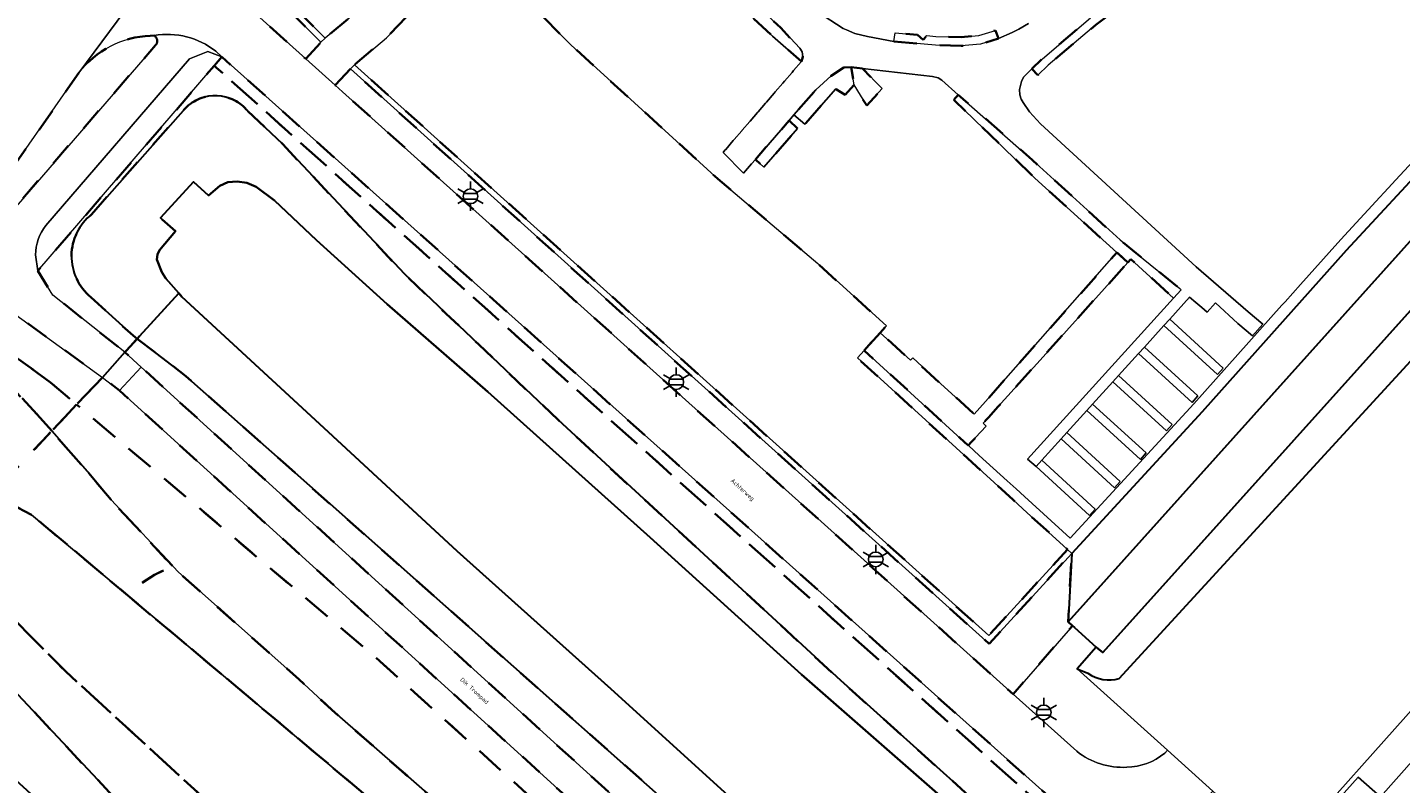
# Model space of a CAD drawing. Extents: x 105780 to 185197, y 477999 to 525027.
# Tile 324 of 562: x 107243 to 107362, y 479433 to 479498. Entities that reach past the tile are written whole.
import ezdxf
from ezdxf.enums import TextEntityAlignment as Align

# ---------------------------------------------------------------- set-up
doc = ezdxf.new("R2010")
doc.units = 0
doc.linetypes.add('XX-HIDDEN', pattern=[4, 2, -2])
for name, color, linetype, lineweight in [('B-GV-GR-HAAG_01-G', 252, 'GR-HAAG1', 13), ('B-GV-GR-MATERIAALGRENS-G', 252, 'XX-HIDDEN', 35), ('B-RO-IE-MEUBILAIR_WEGMEUBILAIR-S', 252, 'Continuous', 25), ('B-WE-GW-WATERGANG_SLOOT_INSTEEK-G', 252, 'Continuous', 30), ('B-WE-OG-TERREIN_ONBEGROEID-GV', 252, 'Continuous', 18), ('B-XX-KG-KADASTRAAL_BEBOUWING-G', 252, 'Continuous', 20), ('B1-WE-GW-TALUD_KRUIN-G', 252, 'Continuous', 25), ('B1-WE-OG-TERREIN_ERF-GV', 252, 'Continuous', 18), ('B1-WE-OG-TOPOGRAFIE-T18', 10, 'Continuous', 18), ('B1-WE-VH-VERHARDING_ASFALT-GV', 252, 'Continuous', 18), ('B1-WE-VH-VERHARDING_BETON-GV', 252, 'Continuous', 18), ('B1-WE-VH-VERHARDING_HALFVERHARDING_GRIND-GV', 252, 'Continuous', 18), ('B1-WE-VH-VERHARDING_OPEN-GV', 252, 'Continuous', 18), ('B1-WE-VH-VERHARDING_TEGEL-GV', 252, 'Continuous', 18)]:
    doc.layers.add(name, color=color, linetype=linetype, lineweight=lineweight)
doc.styles.add('NLCS-ISO', font='NLCS-ISO.ttf')
doc.styles.add('NLCS-ISO-M200-T18', font='NLCS-ISO.ttf', dxfattribs={"height": 0.36})
doc.linetypes.add('GR-HAAG1', pattern='A,6,[176,NLCS.shx,S=0.125,R=0,X=0,Y=0],-2', length=8)

# ---------------------------------------------------------------- blocks, each defined once
blk = doc.blocks.new('B-SIE-WEG_LICHTMAST-SO')
at = {"ltscale": 0.1}
for p, q in [((0, 1.27), (0, 2.53)), ((-1.1, 0.63), (-2.19, 1.27)), ((1.1, 0.63), (2.19, 1.27)), ((-1.1, -0.63), (-2.19, -1.27)), ((0, -1.27), (0, -2.53)), ((1.1, -0.63), (2.19, -1.27))]:
    blk.add_line(p, q, dxfattribs=at)
at = {"flags": 128}
for points in [[(-1.16, 0.5), (1.16, 0.5)], [(-1.16, -0.5), (1.16, -0.5)]]:
    blk.add_lwpolyline(points, dxfattribs=at)
at = {"ltscale": 0.1}
blk.add_circle((0, 0), 1.27, dxfattribs=at)
at = {"style": 'NLCS-ISO'}
blk.add_attdef('TYPE', text='', height=1.8, dxfattribs=at).set_placement((0, 2.53), align=Align.BOTTOM_CENTER)

msp = doc.modelspace()

# ---------------------------------------------------------------- linework, layer by layer
at = {"layer": 'B-GV-GR-HAAG_01-G', "flags": 128}
for points in [[(107292.543, 479540.17), (107292.697, 479540.351), (107292.639, 479540.72), (107290.613, 479542.403), (107265.836, 479514.294), (107262.939, 479511.007), (107261.918, 479509.563), (107261.477, 479508.504), (107261.328, 479507.934), (107261.295, 479506.751), (107261.348, 479506.044), (107261.489, 479505.419), (107261.712, 479504.785), (107262.269, 479503.583), (107262.621, 479503.057), (107263.446, 479502.122), (107264.704, 479500.754), (107268.784, 479496.668), (107269.138, 479497.021), (107265.065, 479501.1), (107263.814, 479502.461), (107263.018, 479503.363), (107262.706, 479503.829), (107262.176, 479504.973), (107261.97, 479505.557), (107261.844, 479506.118), (107261.796, 479506.763), (107261.826, 479507.863), (107261.952, 479508.344), (107262.358, 479509.32), (107263.332, 479510.696), (107266.211, 479513.953), (107290.667, 479541.708)], [(107303.057, 479503.247), (107302.286, 479502.61), (107303.262, 479501.427), (107307.796, 479497.196), (107310.286, 479495.008), (107310.413, 479495.427), (107310.35, 479495.837), (107310.138, 479496.165), (107308.5, 479497.906), (107303.994, 479502.112)], [(107271.69, 479494.725), (107271.598, 479494.648), (107271.337, 479494.371), (107326.496, 479444.73), (107333.637, 479452.538), (107333.268, 479452.875), (107326.462, 479445.434)], [(107372.335, 479494.946), (107371.532, 479495.544), (107370.95, 479494.907), (107366.851, 479490.417), (107365.247, 479488.684), (107363.887, 479487.215), (107361.983, 479485.159), (107360.625, 479483.691), (107360.261, 479483.299), (107358.902, 479481.831), (107358.552, 479481.453), (107357.193, 479479.985), (107356.61, 479479.355), (107353.393, 479475.757), (107352.06, 479474.266), (107351.786, 479473.96), (107344.176, 479465.446), (107333.492, 479453.856), (107329.55, 479457.447), (107328.834, 479458.1), (107328.066, 479458.8), (107325.651, 479460.991), (107324.716, 479461.843), (107324.408, 479462.125), (107315.709, 479470.057), (107315.118, 479469.417), (107328.587, 479457.147), (107329.791, 479456.051), (107332.902, 479453.216), (107333.637, 479452.538), (107344.911, 479464.768), (107357.345, 479478.677), (107367.586, 479489.739)], [(107314.835, 479492.988), (107314.579, 479494.529), (107313.958, 479494.503), (107312.856, 479493.777), (107311.529, 479492.577), (107309.641, 479490.399), (107310.592, 479489.587), (107312.429, 479491.706), (107313.256, 479492.648), (107314.061, 479492.125)], [(107309.216, 479489.908), (107306.31, 479486.556), (107307.054, 479485.887), (107309.96, 479489.239)]]:
    msp.add_lwpolyline(points, close=True, dxfattribs=at)
at = {"layer": 'B-GV-GR-MATERIAALGRENS-G', "flags": 128}
for points in [[(107370.95, 479494.907), (107371.532, 479495.544), (107370.728, 479496.144), (107370.417, 479496.376), (107353.56, 479511.222), (107347.81, 479516.226), (107347.476, 479516.205), (107347.062, 479515.83), (107346.648, 479515.274), (107345.91, 479513.958), (107345.289, 479512.67), (107343.765, 479508.013), (107342.523, 479505.798), (107341.744, 479504.683), (107340.595, 479503.423), (107336.877, 479500), (107335.254, 479498.772), (107331.103, 479495.254), (107330.189, 479494.365), (107330.708, 479493.824), (107331.604, 479494.695), (107335.719, 479498.183), (107337.358, 479499.423), (107341.123, 479502.889), (107342.335, 479504.218), (107343.157, 479505.395), (107344.455, 479507.711), (107345.985, 479512.386), (107346.58, 479513.619), (107347.264, 479514.839), (107347.699, 479515.328), (107353.064, 479510.659), (107360.762, 479503.879), (107369.921, 479495.813)], [(107276.691, 479504.29), (107269.972, 479510.49), (107268.169, 479512.153), (107266.956, 479513.272), (107266.211, 479513.953), (107263.332, 479510.696), (107262.358, 479509.32), (107261.952, 479508.344), (107261.826, 479507.863), (107261.796, 479506.763), (107261.844, 479506.118), (107261.97, 479505.557), (107262.176, 479504.973), (107262.706, 479503.829), (107263.018, 479503.363), (107263.814, 479502.461), (107265.065, 479501.1), (107269.138, 479497.021), (107272.774, 479500.044)], [(107281.553, 479504.738), (107279.179, 479502.035), (107274.455, 479497.063), (107271.69, 479494.725), (107326.462, 479445.434), (107333.268, 479452.875), (107332.902, 479453.216), (107329.791, 479456.051), (107328.587, 479457.147), (107315.118, 479469.417), (107315.709, 479470.057), (107317.092, 479471.59), (107317.635, 479472.191), (107311.691, 479477.563), (107303.064, 479484.884), (107302.813, 479485.097), (107293.233, 479493.847), (107290.407, 479496.429), (107286.829, 479500)], [(107303.994, 479502.112), (107303.057, 479503.247), (107302.286, 479502.61), (107303.262, 479501.427), (107307.796, 479497.196), (107310.286, 479495.008), (107310.413, 479495.427), (107310.35, 479495.837), (107310.138, 479496.165), (107308.5, 479497.906)], [(107264.704, 479500.754), (107263.446, 479502.122), (107262.167, 479500.909), (107262.94, 479500.395), (107262.83, 479500.277), (107262.394, 479499.811), (107267.47, 479495.252), (107268.784, 479496.668)], [(107318.271, 479496.746), (107321.859, 479496.431), (107324.098, 479496.358), (107325.767, 479496.517), (107327.3, 479496.989), (107327.041, 479497.694), (107325.62, 479497.256), (107324.075, 479497.109), (107321.904, 479497.18), (107321.128, 479497.248), (107320.813, 479496.896), (107320.325, 479497.319), (107318.373, 479497.49)], [(107271.337, 479494.371), (107270.013, 479492.969), (107270.64, 479492.406), (107286.409, 479478.245), (107296.652, 479469.047), (107311.981, 479455.282), (107328.569, 479440.386), (107333.697, 479446.287), (107333.32, 479446.626), (107333.637, 479452.538), (107326.496, 479444.73)], [(107314.579, 479494.529), (107313.958, 479494.503), (107312.856, 479493.777), (107311.529, 479492.577), (107309.641, 479490.399), (107310.592, 479489.587), (107312.429, 479491.706), (107313.256, 479492.648), (107314.061, 479492.125), (107314.835, 479492.988)], [(107315.551, 479494.417), (107314.579, 479494.529), (107314.835, 479492.988), (107315.927, 479491.203), (107317.261, 479492.666)], [(107323.839, 479492.143), (107323.438, 479491.696), (107330.461, 479484.934), (107337.53, 479478.514), (107338.478, 479477.65), (107338.747, 479477.949), (107342.434, 479474.582), (107343.084, 479475.299), (107342.959, 479475.406), (107339.212, 479478.465), (107337.824, 479479.599), (107330.21, 479486.524)], [(107309.96, 479489.239), (107309.216, 479489.908), (107306.31, 479486.556), (107307.054, 479485.887)], [(107338.478, 479477.65), (107337.53, 479478.514), (107326.667, 479466.208), (107325.222, 479464.571), (107322.306, 479467.196), (107319.9, 479469.421), (107319.701, 479469.223), (107317.092, 479471.59), (107315.709, 479470.057), (107324.408, 479462.125), (107324.716, 479461.843), (107324.877, 479462.045), (107326.24, 479463.533), (107325.972, 479463.773), (107326.222, 479464.041), (107326.442, 479464.277), (107327.288, 479465.216), (107331.164, 479469.522)], [(107245.532, 479463.104), (107244.289, 479464.516), (107239.566, 479469.597), (107240.15, 479470.253), (107241.342, 479469.943), (107242.387, 479469.521), (107245.417, 479467.302), (107247.677, 479465.393), (107249.907, 479467.734), (107241.599, 479473.742), (107230.369, 479461.201), (107223.727, 479451.201), (107224.465, 479451.575), (107225.419, 479451.9), (107227.673, 479451.952), (107228.849, 479451.887), (107229.766, 479451.472), (107232.821, 479449.259), (107232.966, 479449.697), (107236.504, 479453.472), (107235.424, 479454.964), (107232.312, 479461.478), (107237.901, 479458.98), (107240.421, 479457.651)], [(107245.417, 479467.302), (107242.387, 479469.521), (107241.342, 479469.943), (107240.15, 479470.253), (107239.566, 479469.597), (107244.289, 479464.516), (107245.532, 479463.104), (107247.677, 479465.393)], [(107247.677, 479465.393), (107245.532, 479463.104), (107248.613, 479459.604), (107250.653, 479457.15), (107256.444, 479450.93), (107266.904, 479441.647), (107269.736, 479439.012), (107279.311, 479430.637), (107311.001, 479401.656), (107318.392, 479394.351), (107320.897, 479392.053), (107322.765, 479390.147), (107324.469, 479388.606), (107326.262, 479386.89), (107327.999, 479385.01), (107330.123, 479382.53), (107334.102, 479377.445), (107337.889, 479372.284), (107347.683, 479358.22), (107362.732, 479335.346), (107370.556, 479324.037), (107373.04, 479320.446), (107382.365, 479307.643), (107383.595, 479306.469), (107384.765, 479305.503), (107386.086, 479305.423), (107387.301, 479305.533), (107388.767, 479305.476), (107389.677, 479304.838), (107390.195, 479303.905), (107389.996, 479302.041), (107392.799, 479299.32), (107394.219, 479301.163), (107395.112, 479302.492), (107395.155, 479303.909), (107394.143, 479305.289), (107390.312, 479308.724), (107388.778, 479310.452), (107387.308, 479312.216), (107385.225, 479314.844), (107370.598, 479336.097), (107350.548, 479366.624), (107347.416, 479372.338), (107344.419, 479376.319), (107342.149, 479379.116), (107339.381, 479383.075), (107337.062, 479386.195), (107333.039, 479390.547), (107330.517, 479392.86), (107308.976, 479411.572), (107273.202, 479443.829)], [(107250.653, 479457.15), (107248.613, 479459.604), (107245.532, 479463.104), (107240.421, 479457.651), (107243.797, 479455.872), (107252.273, 479448.756), (107253.11, 479449.854), (107254.402, 479450.67), (107255.263, 479451.106), (107256.444, 479450.93)], [(107391.18, 479297.563), (107389.482, 479296.714), (107388.678, 479296.544), (107386.201, 479296.956), (107384.686, 479297.986), (107383.865, 479298.791), (107381.629, 479301.557), (107368.674, 479319.694), (107357.182, 479335.783), (107339.547, 479361.586), (107334.446, 479369.266), (107332.046, 479372.707), (107326.431, 479380.264), (107324.82, 479382.249), (107323.163, 479384.15), (107316.561, 479390.649), (107294.71, 479410.353), (107272.447, 479431.819), (107252.273, 479448.756), (107243.797, 479455.872), (107240.421, 479457.651), (107236.504, 479453.472), (107237.522, 479452.066), (107240.852, 479448.265), (107246.743, 479442.328), (107263.694, 479426.813), (107265.137, 479425.492), (107310.158, 479385.384), (107318.238, 479375.999), (107321.407, 479372.141), (107328.5, 479361.699), (107337.288, 479348.577), (107353.22, 479325.275), (107375.839, 479291.835), (107381.153, 479284.117), (107413.935, 479236.095), (107437.061, 479202.599), (107450.681, 479181.129), (107467.911, 479156.787), (107497.35, 479112.23), (107502.779, 479103.465), (107503.678, 479101.727), (107505.806, 479097.882), (107505.693, 479096.166), (107504.961, 479094.883), (107505.845, 479095.76), (107506.775, 479096.99), (107507.447, 479098.425), (107507.979, 479099.814), (107508.372, 479101.377), (107508.503, 479103.032), (107508.405, 479104.12), (107508.156, 479104.835), (107502.564, 479123.395), (107502.416, 479123.723), (107502.049, 479124.985), (107483.622, 479151.701), (107475.296, 479163.772), (107441.032, 479214.214), (107425.93, 479236.208), (107417.638, 479247.859), (107416.039, 479250.576), (107415.124, 479252.612), (107414.422, 479254.609), (107413.669, 479257.954), (107413.53, 479260.403), (107413.182, 479263.133), (107413.573, 479266.682), (107413.885, 479268.909), (107414.003, 479271.094), (107414.071, 479274.935), (107410.377, 479278.555), (107411.396, 479279.647), (107408.613, 479282.289), (107407.719, 479281.301), (107403.925, 479284.886), (107404.865, 479286.02), (107402.131, 479288.648), (107401.237, 479287.66), (107397.516, 479291.181), (107398.471, 479292.237), (107395.75, 479294.947), (107394.872, 479293.976)], [(107437.061, 479202.599), (107413.935, 479236.095), (107381.153, 479284.117), (107375.839, 479291.835), (107353.22, 479325.275), (107337.288, 479348.577), (107328.5, 479361.699), (107321.407, 479372.141), (107318.238, 479375.999), (107310.158, 479385.384), (107265.137, 479425.492), (107263.694, 479426.813), (107246.743, 479442.328), (107240.852, 479448.265), (107237.522, 479452.066), (107236.504, 479453.472), (107232.966, 479449.697), (107232.821, 479449.259), (107235.716, 479447.161), (107241.304, 479441.729), (107261.624, 479420.065), (107288.701, 479394.945), (107307.044, 479379.374), (107310.52, 479376.198), (107312.388, 479374.292), (107314.504, 479371.975), (107316.041, 479369.872), (107320.804, 479363.736), (107340.574, 479334.349), (107405.014, 479238.559), (107432.501, 479198.517), (107467.021, 479148.891), (107490.282, 479115.305), (107502.818, 479097.976), (107503.598, 479096.197), (107503.729, 479094.561), (107504.961, 479094.883), (107505.693, 479096.166), (107505.806, 479097.882), (107503.678, 479101.727), (107502.779, 479103.465), (107497.35, 479112.23), (107467.911, 479156.787), (107450.681, 479181.129)], [(107279.311, 479430.637), (107269.736, 479439.012), (107266.904, 479441.647), (107256.444, 479450.93), (107255.263, 479451.106), (107254.402, 479450.67), (107253.11, 479449.854), (107252.273, 479448.756), (107272.447, 479431.819), (107294.71, 479410.353), (107316.561, 479390.649), (107323.163, 479384.15), (107324.82, 479382.249), (107326.431, 479380.264), (107332.046, 479372.707), (107334.446, 479369.266), (107339.547, 479361.586), (107357.182, 479335.783), (107368.674, 479319.694), (107381.629, 479301.557), (107383.865, 479298.791), (107384.686, 479297.986), (107386.201, 479296.956), (107388.678, 479296.544), (107389.482, 479296.714), (107391.18, 479297.563), (107392.799, 479299.32), (107389.996, 479302.041), (107390.195, 479303.905), (107389.677, 479304.838), (107388.767, 479305.476), (107387.301, 479305.533), (107386.086, 479305.423), (107384.765, 479305.503), (107383.595, 479306.469), (107382.365, 479307.643), (107373.04, 479320.446), (107370.556, 479324.037), (107362.732, 479335.346), (107347.683, 479358.22), (107337.889, 479372.284), (107334.102, 479377.445), (107330.123, 479382.53), (107327.999, 479385.01), (107326.262, 479386.89), (107324.469, 479388.606), (107322.765, 479390.147), (107320.897, 479392.053), (107318.392, 479394.351), (107311.001, 479401.656)]]:
    msp.add_lwpolyline(points, close=True, dxfattribs=at)
for points in [[(107254.047, 479497.238, 0.2254843), (107247.881, 479494.03)], [(107254.508, 479496.416, 0.4573461), (107254.386, 479497.251)], [(107257.075, 479490.977, -0.446458), (107262.464, 479490.731)], [(107248.912, 479474.667, -0.4763499), (107248.98, 479481.813)]]:
    msp.add_lwpolyline(points, format="xyb", dxfattribs=at)
for points in [[(107254.386, 479497.251), (107254.047, 479497.238)], [(107240.409, 479480.165), (107254.508, 479496.416)], [(107352.711, 479411.299), (107338.781, 479423.814), (107336.369, 479425.981), (107259.577, 479494.649), (107244.344, 479476.945), (107245.629, 479474.844), (107251.856, 479469.901), (107251.978, 479470.052), (107252.908, 479471.068), (107252.553, 479471.338), (107248.912, 479474.667)], [(107353.381, 479412.041), (107339.449, 479424.558), (107337.036, 479426.726), (107260.229, 479495.407), (107259.577, 479494.649), (107336.369, 479425.981), (107338.781, 479423.814), (107352.711, 479411.299)], [(107247.881, 479494.03), (107240.379, 479483.311)], [(107248.98, 479481.813), (107257.075, 479490.977)], [(107262.464, 479490.731), (107265.484, 479487.874), (107276.024, 479476.633), (107282.415, 479470.567), (107289.304, 479464.029), (107313.697, 479441.546), (107328.536, 479428.194), (107331.815, 479425.074), (107333.032, 479423.818), (107335.502, 479421.583), (107337.831, 479420.22), (107339.202, 479419.134), (107343.12, 479415.59), (107347.434, 479411.594), (107348.805, 479410.199), (107350.016, 479409.073), (107351.385, 479407.711), (107352.713, 479406.2), (107353.992, 479404.361), (107357.176, 479400.211), (107360.52, 479395.451), (107372.137, 479377.787), (107382.056, 479362.868), (107389.063, 479352.502), (107394.873, 479343.654), (107398.748, 479338.043), (107403.269, 479332.187), (107407.701, 479326.815), (107409.868, 479324.452), (107415.029, 479319.133), (107425.588, 479309.612), (107434.103, 479301.631), (107435.645, 479300.049), (107438.144, 479297.231), (107440.241, 479294.003), (107441.695, 479290.303), (107443.801, 479284.619), (107448.306, 479269.672), (107450.841, 479262.238), (107452.4, 479258.38), (107453.723, 479255.666), (107454.963, 479253.305), (107456.738, 479250.337), (107465.75, 479236.64), (107470.317, 479230.185), (107476.847, 479220.593), (107477.588, 479219.427), (107480.009, 479217.206), (107480.785, 479216.318), (107481.314, 479215.499), (107481.926, 479213.985), (107482.185, 479213.038), (107482.526, 479212.135), (107522.681, 479154.299), (107534.708, 479138.373), (107539.591, 479132.147)], [(107252.908, 479471.068), (107251.978, 479470.052), (107251.856, 479469.901), (107253.26, 479468.617), (107314.458, 479413.014), (107321.444, 479406.55), (107330.441, 479398.152), (107336.833, 479391.942)], [(107332.405, 479401.092), (107322.922, 479409.264), (107316.567, 479415.143), (107265.75, 479460.205), (107257.13, 479467.849), (107252.908, 479471.068)], [(107334.674, 479390.223), (107330.43, 479394.45), (107325.538, 479398.986), (107312.599, 479410.993), (107251.395, 479466.587), (107249.907, 479467.734), (107247.677, 479465.393), (107273.202, 479443.829), (107308.976, 479411.572), (107330.517, 479392.86), (107333.039, 479390.547), (107337.062, 479386.195), (107339.381, 479383.075), (107342.149, 479379.116), (107344.419, 479376.319), (107347.416, 479372.338), (107350.548, 479366.624), (107370.598, 479336.097), (107385.225, 479314.844), (107387.308, 479312.216), (107388.778, 479310.452), (107390.312, 479308.724), (107394.143, 479305.289), (107395.155, 479303.909), (107395.112, 479302.492), (107394.219, 479301.163), (107392.799, 479299.32), (107391.18, 479297.563), (107394.872, 479293.976), (107395.75, 479294.947), (107398.471, 479292.237), (107397.516, 479291.181), (107401.237, 479287.66), (107402.131, 479288.648), (107404.865, 479286.02), (107403.925, 479284.886), (107407.719, 479281.301), (107408.613, 479282.289), (107411.396, 479279.647), (107410.377, 479278.555), (107414.071, 479274.935), (107415.043, 479275.976), (107415.124, 479275.896), (107415.825, 479276.6), (107417.336, 479278.578), (107418.566, 479279.664), (107419.631, 479280.157), (107420.961, 479280.223), (107422.493, 479278.869), (107423.694, 479277.287), (107425.183, 479274.174), (107425.659, 479272.474), (107425.957, 479271.058), (107425.658, 479269.563), (107420.908, 479260.511), (107420.892, 479259.709), (107421.101, 479258.961), (107421.491, 479258.272), (107422, 479257.851), (107426.251, 479255.368), (107427.658, 479254.349), (107517.468, 479123.62), (107519.362, 479119.567), (107520.505, 479116.212), (107521.516, 479114.079), (107525.898, 479113.796), (107524.605, 479115.156), (107524.666, 479115.243)]]:
    msp.add_lwpolyline(points, dxfattribs=at)
at = {"layer": 'B-WE-GW-WATERGANG_SLOOT_INSTEEK-G', "flags": 128}
for points in [[(107377.374, 479489.599), (107377.81, 479490.084), (107379.291, 479491.73), (107385.979, 479499.161), (107391.957, 479505.803), (107392.401, 479506.352), (107392.883, 479506.947), (107389.875, 479509.569), (107376.263, 479494.42), (107374.812, 479492.805), (107333.32, 479446.626), (107333.697, 479446.287), (107333.878, 479446.124), (107335.747, 479444.445), (107336.316, 479443.978)], [(107374.812, 479492.805), (107376.263, 479494.42), (107374.471, 479496.012), (107372.988, 479494.46), (107372.335, 479494.946), (107367.586, 479489.739), (107357.345, 479478.677), (107344.911, 479464.768), (107333.637, 479452.538), (107333.32, 479446.626)]]:
    msp.add_lwpolyline(points, close=True, dxfattribs=at)
for points in [[(107363.242, 479469.497), (107379.865, 479487.599), (107379.39, 479488.028), (107379.699, 479488.371), (107381.112, 479489.937), (107381.2, 479490.034), (107381.545, 479490.416), (107382.167, 479489.846), (107393.498, 479502.075), (107395.212, 479503.925), (107392.401, 479506.352), (107391.957, 479505.803), (107385.979, 479499.161), (107379.291, 479491.73), (107377.81, 479490.084), (107377.374, 479489.599), (107336.316, 479443.978), (107335.747, 479444.445), (107334.113, 479442.559), (107335.034, 479442.181)], [(107257.075, 479490.977), (107248.98, 479481.813)], [(107276.024, 479476.633), (107265.484, 479487.874), (107262.464, 479490.731)], [(107248.912, 479474.667), (107252.553, 479471.338), (107252.908, 479471.068), (107253.104, 479471.282), (107256.503, 479474.996), (107255.4, 479476.279), (107255.052, 479476.809), (107254.598, 479477.919), (107254.683, 479478.351), (107254.848, 479478.728), (107256.22, 479480.352), (107255.078, 479481.364), (107254.924, 479481.5), (107257.77, 479484.616), (107259.064, 479483.453), (107260.062, 479484.289), (107260.746, 479484.604), (107261.538, 479484.645), (107262.373, 479484.522), (107263.203, 479484.184), (107264.77, 479483.002), (107268.4, 479479.596), (107274.515, 479474.062), (107283.19, 479466.477), (107297.221, 479453.914), (107310.294, 479442.076), (107327.557, 479426.974)], [(107327.557, 479426.974), (107310.294, 479442.076), (107297.221, 479453.914), (107283.19, 479466.477), (107274.515, 479474.062), (107268.4, 479479.596), (107264.77, 479483.002), (107263.203, 479484.184), (107262.373, 479484.522), (107261.538, 479484.645), (107260.746, 479484.604), (107260.062, 479484.289), (107259.064, 479483.453), (107257.77, 479484.616), (107254.924, 479481.5), (107255.078, 479481.364), (107256.22, 479480.352), (107254.848, 479478.728), (107254.683, 479478.351), (107254.598, 479477.919), (107255.052, 479476.809), (107255.4, 479476.279), (107256.503, 479474.996), (107256.764, 479474.693), (107268.651, 479463.717), (107280.565, 479452.716), (107293.827, 479440.825), (107307.766, 479428.176)], [(107372.137, 479377.787), (107360.52, 479395.451), (107357.176, 479400.211), (107353.992, 479404.361), (107352.713, 479406.2), (107351.385, 479407.711), (107350.016, 479409.073), (107348.805, 479410.199), (107347.434, 479411.594), (107343.12, 479415.59), (107339.202, 479419.134), (107337.831, 479420.22), (107335.502, 479421.583), (107333.032, 479423.818), (107331.815, 479425.074), (107328.536, 479428.194), (107313.697, 479441.546), (107289.304, 479464.029), (107282.415, 479470.567), (107276.024, 479476.633)], [(107307.766, 479428.176), (107293.827, 479440.825), (107280.565, 479452.716), (107268.651, 479463.717), (107256.764, 479474.693), (107256.503, 479474.996), (107253.104, 479471.282), (107252.908, 479471.068), (107257.13, 479467.849), (107265.75, 479460.205), (107316.567, 479415.143)], [(107337.741, 479441.726), (107363.242, 479469.497)], [(107261.624, 479420.065), (107241.304, 479441.729), (107235.716, 479447.161), (107232.821, 479449.259), (107231.759, 479446.041), (107230.59, 479443.731), (107246.981, 479428.807)]]:
    msp.add_lwpolyline(points, dxfattribs=at)
for points in [[(107262.464, 479490.731, 0.446458), (107257.075, 479490.977)], [(107248.98, 479481.813, 0.4763499), (107248.912, 479474.667)], [(107335.034, 479442.181, 0.2301612), (107337.741, 479441.726)]]:
    msp.add_lwpolyline(points, format="xyb", dxfattribs=at)
at = {"layer": 'B-WE-OG-TERREIN_ONBEGROEID-GV', "flags": 128}
for points in [[(107286.829, 479500), (107290.407, 479496.429), (107293.233, 479493.847), (107302.813, 479485.097), (107303.064, 479484.884), (107311.691, 479477.563), (107317.635, 479472.191), (107317.092, 479471.59), (107319.701, 479469.223), (107319.9, 479469.421), (107322.306, 479467.196), (107325.222, 479464.571), (107326.667, 479466.208), (107337.53, 479478.514), (107330.461, 479484.934), (107323.438, 479491.696), (107323.839, 479492.143), (107322.411, 479493.402), (107322.093, 479493.61), (107321.616, 479493.719), (107315.551, 479494.417), (107317.261, 479492.666), (107315.927, 479491.203), (107314.835, 479492.988), (107314.061, 479492.125), (107313.256, 479492.648), (107312.429, 479491.706), (107310.592, 479489.587), (107309.641, 479490.399), (107309.216, 479489.908), (107309.96, 479489.239), (107307.054, 479485.887), (107306.31, 479486.556), (107305.983, 479486.178), (107305.271, 479485.357), (107303.521, 479487.162), (107303.679, 479487.346), (107303.746, 479487.423), (107304.399, 479488.18), (107304.476, 479488.27), (107305.129, 479489.027), (107305.166, 479489.069), (107305.819, 479489.827), (107305.848, 479489.861), (107306.501, 479490.618), (107306.543, 479490.667), (107307.197, 479491.425), (107307.272, 479491.512), (107307.925, 479492.27), (107308.024, 479492.384), (107308.677, 479493.142), (107308.822, 479493.31), (107309.475, 479494.068), (107309.608, 479494.222), (107310.261, 479494.979), (107310.286, 479495.008), (107307.796, 479497.196), (107303.262, 479501.427)], [(107311.678, 479499.304), (107313.897, 479497.86), (107314.172, 479497.74), (107314.905, 479497.421), (107316.001, 479497.168), (107318.271, 479496.746), (107318.373, 479497.49), (107320.325, 479497.319), (107320.813, 479496.896), (107321.128, 479497.248), (107321.904, 479497.18), (107324.075, 479497.109), (107325.62, 479497.256), (107327.041, 479497.694), (107327.3, 479496.989), (107328.503, 479497.505), (107329.057, 479497.811), (107329.907, 479498.281)], [(107335.719, 479498.183), (107331.604, 479494.695), (107330.708, 479493.824), (107330.189, 479494.365), (107329.462, 479493.657), (107329.291, 479493.291), (107329.11, 479492.592), (107329.139, 479492.13), (107329.28, 479491.764), (107329.429, 479491.469), (107329.994, 479490.672), (107330.941, 479489.642), (107344.392, 479477.272), (107348.888, 479473.402), (107350.139, 479472.326), (107349.239, 479471.313), (107347.996, 479472.393), (107346.047, 479474.18), (107345.32, 479473.371), (107344.869, 479473.763), (107344.353, 479474.208), (107343.819, 479474.667), (107342.098, 479472.77), (107346.716, 479468.543), (107346.219, 479467.991), (107341.601, 479472.222), (107339.908, 479470.355), (107344.526, 479466.127), (107344.029, 479465.576), (107339.41, 479469.807), (107337.687, 479467.907), (107342.305, 479463.679), (107341.808, 479463.128), (107337.19, 479467.358), (107335.443, 479465.432), (107340.061, 479461.205), (107339.564, 479460.653), (107334.946, 479464.884), (107333.213, 479462.974), (107337.831, 479458.747), (107337.334, 479458.195), (107332.716, 479462.426), (107331.053, 479460.593), (107335.671, 479456.365), (107335.174, 479455.814), (107330.556, 479460.044), (107329.822, 479460.676), (107342.434, 479474.582), (107338.747, 479477.949), (107338.478, 479477.65), (107331.164, 479469.522), (107327.288, 479465.216), (107326.442, 479464.277), (107326.222, 479464.041), (107325.972, 479463.773), (107326.24, 479463.533), (107324.877, 479462.045), (107324.716, 479461.843), (107325.651, 479460.991), (107328.066, 479458.8), (107328.834, 479458.1), (107329.55, 479457.447), (107333.492, 479453.856), (107344.176, 479465.446), (107351.786, 479473.96), (107352.06, 479474.266), (107353.393, 479475.757), (107356.61, 479479.355), (107357.193, 479479.985), (107358.552, 479481.453), (107358.902, 479481.831), (107360.261, 479483.299), (107360.625, 479483.691), (107361.983, 479485.159), (107363.887, 479487.215)]]:
    msp.add_lwpolyline(points, dxfattribs=at)
at = {"layer": 'B-XX-KG-KADASTRAAL_BEBOUWING-G', "flags": 128}
msp.add_lwpolyline([(107365.563, 479441.913), (107355.626, 479430.743), (107355.933, 479430.471), (107358.379, 479433.22), (107360.291, 479431.519), (107367.772, 479439.928)], dxfattribs=at)
msp.add_lwpolyline([(107377.094, 479431.635), (107367.772, 479439.928), (107360.291, 479431.519), (107359.394, 479430.51), (107368.808, 479422.136), (107377.186, 479431.553)], close=True, dxfattribs=at)
at = {"layer": 'B1-WE-GW-TALUD_KRUIN-G', "flags": 128}
for points in [[(107245.532, 479463.104), (107248.613, 479459.604), (107250.653, 479457.15), (107256.444, 479450.93), (107266.904, 479441.647), (107269.736, 479439.012), (107279.311, 479430.637), (107311.001, 479401.656), (107318.392, 479394.351), (107320.897, 479392.053), (107322.765, 479390.147), (107324.469, 479388.606), (107326.262, 479386.89), (107327.999, 479385.01), (107330.123, 479382.53), (107334.102, 479377.445), (107337.889, 479372.284), (107347.683, 479358.22), (107362.732, 479335.346)], [(107368.674, 479319.694), (107357.182, 479335.783), (107339.547, 479361.586), (107334.446, 479369.266), (107332.046, 479372.707), (107326.431, 479380.264), (107324.82, 479382.249), (107323.163, 479384.15), (107316.561, 479390.649), (107294.71, 479410.353), (107272.447, 479431.819), (107252.273, 479448.756), (107243.797, 479455.872), (107240.421, 479457.651)]]:
    msp.add_lwpolyline(points, dxfattribs=at)
at = {"layer": 'B1-WE-OG-TERREIN_ERF-GV', "flags": 128}
for points in [[(107383.241, 479473.576), (107385.557, 479476.691), (107379.073, 479483.178), (107381.5, 479485.767), (107381.679, 479485.958), (107379.865, 479487.599), (107363.242, 479469.497), (107337.741, 479441.726)], [(107335.034, 479442.181), (107334.113, 479442.559), (107341.906, 479435.54), (107345.819, 479432.016), (107376.328, 479404.536), (107413.611, 479446.065), (107413.112, 479446.505), (107415.241, 479449.797), (107413.577, 479451.295), (107411.338, 479448.765), (107383.241, 479473.576)], [(107333.697, 479446.287), (107328.569, 479440.386), (107334.074, 479435.442)], [(107341.669, 479435.283), (107341.906, 479435.54), (107334.113, 479442.559), (107335.747, 479444.445), (107333.878, 479446.124), (107333.697, 479446.287)], [(107368.808, 479422.136), (107359.394, 479430.51), (107360.291, 479431.519), (107358.379, 479433.22), (107355.933, 479430.471), (107355.626, 479430.743), (107365.563, 479441.913)]]:
    msp.add_lwpolyline(points, dxfattribs=at)
at = {"layer": 'B1-WE-OG-TERREIN_ERF-GV'}
for points in [[(107337.741, 479441.726, -0.2301612), (107335.034, 479442.181)], [(107334.074, 479435.442, 0.181925), (107338.395, 479434.064)], [(107338.395, 479434.064, 0.1652983), (107341.669, 479435.283)]]:
    msp.add_lwpolyline(points, format="xyb", dxfattribs=at)
at = {"layer": 'B1-WE-VH-VERHARDING_ASFALT-GV', "flags": 128}
for points in [[(107240.379, 479483.311), (107247.881, 479494.03), (107259.788, 479510.116), (107254.161, 479515.316), (107240.912, 479500.335)], [(107296.652, 479469.047), (107286.409, 479478.245), (107270.64, 479492.406), (107270.013, 479492.969), (107267.47, 479495.252), (107262.394, 479499.811), (107262.83, 479500.277), (107262.94, 479500.395), (107262.167, 479500.909), (107261.046, 479502.134), (107260.398, 479503.087), (107260.099, 479503.7), (107259.621, 479504.901), (107259.329, 479506.014), (107259.27, 479507.11), (107259.338, 479508.593), (107259.548, 479509.414), (107259.788, 479510.116), (107247.881, 479494.03)], [(107254.047, 479497.238), (107254.386, 479497.251)], [(107259.697, 479495.904), (107260.229, 479495.407), (107337.036, 479426.726), (107339.449, 479424.558), (107341.194, 479427.007), (107343.637, 479429.653), (107345.819, 479432.016), (107341.906, 479435.54), (107341.669, 479435.283)], [(107336.833, 479391.942), (107330.441, 479398.152), (107321.444, 479406.55), (107314.458, 479413.014), (107253.26, 479468.617), (107251.395, 479466.587), (107312.599, 479410.993), (107325.538, 479398.986), (107330.43, 479394.45), (107334.674, 479390.223)], [(107334.074, 479435.442), (107328.569, 479440.386), (107311.981, 479455.282), (107296.652, 479469.047)]]:
    msp.add_lwpolyline(points, dxfattribs=at)
at = {"layer": 'B1-WE-VH-VERHARDING_ASFALT-GV'}
for points in [[(107247.881, 479494.03, -0.2254843), (107254.047, 479497.238)], [(107254.386, 479497.251, -0.2122534), (107259.697, 479495.904)], [(107338.395, 479434.064, -0.181925), (107334.074, 479435.442)], [(107341.669, 479435.283, -0.1652983), (107338.395, 479434.064)]]:
    msp.add_lwpolyline(points, format="xyb", dxfattribs=at)
at = {"layer": 'B1-WE-VH-VERHARDING_BETON-GV', "flags": 128}
msp.add_lwpolyline([(107251.856, 479469.901), (107249.907, 479467.734), (107251.395, 479466.587), (107253.26, 479468.617)], close=True, dxfattribs=at)
at = {"layer": 'B1-WE-VH-VERHARDING_HALFVERHARDING_GRIND-GV', "flags": 128}
for points in [[(107303.994, 479502.112), (107308.5, 479497.906), (107310.138, 479496.165), (107310.35, 479495.837), (107310.413, 479495.427), (107310.286, 479495.008), (107310.261, 479494.979), (107309.608, 479494.222), (107309.475, 479494.068), (107308.822, 479493.31), (107308.677, 479493.142), (107308.024, 479492.384), (107307.925, 479492.27), (107307.272, 479491.512), (107307.197, 479491.425), (107306.543, 479490.667), (107306.501, 479490.618), (107305.848, 479489.861), (107305.819, 479489.827), (107305.166, 479489.069), (107305.129, 479489.027), (107304.476, 479488.27), (107304.399, 479488.18), (107303.746, 479487.423), (107303.679, 479487.346), (107303.521, 479487.162), (107305.271, 479485.357), (107305.983, 479486.178), (107306.31, 479486.556), (107309.216, 479489.908), (107309.641, 479490.399), (107311.529, 479492.577), (107312.856, 479493.777), (107313.958, 479494.503), (107314.579, 479494.529), (107315.551, 479494.417), (107321.616, 479493.719), (107322.093, 479493.61), (107322.411, 479493.402), (107323.839, 479492.143), (107330.21, 479486.524), (107337.824, 479479.599), (107339.212, 479478.465), (107342.959, 479475.406), (107343.084, 479475.299), (107342.434, 479474.582), (107329.822, 479460.676), (107330.556, 479460.044), (107331.053, 479460.593), (107332.716, 479462.426), (107333.213, 479462.974), (107334.946, 479464.884), (107335.443, 479465.432), (107337.19, 479467.358), (107337.687, 479467.907), (107339.41, 479469.807), (107339.908, 479470.355), (107341.601, 479472.222), (107342.098, 479472.77), (107343.819, 479474.667), (107344.353, 479474.208), (107344.869, 479473.763), (107345.32, 479473.371), (107346.047, 479474.18), (107347.996, 479472.393), (107349.239, 479471.313), (107350.139, 479472.326), (107348.888, 479473.402), (107344.392, 479477.272), (107330.941, 479489.642), (107329.994, 479490.672), (107329.429, 479491.469), (107329.28, 479491.764), (107329.139, 479492.13), (107329.11, 479492.592), (107329.291, 479493.291), (107329.462, 479493.657), (107330.189, 479494.365), (107331.103, 479495.254), (107335.254, 479498.772)], [(107329.907, 479498.281), (107329.057, 479497.811), (107328.503, 479497.505), (107327.3, 479496.989), (107325.767, 479496.517), (107324.098, 479496.358), (107321.859, 479496.431), (107318.271, 479496.746), (107316.001, 479497.168), (107314.905, 479497.421), (107314.172, 479497.74), (107313.897, 479497.86), (107311.678, 479499.304)]]:
    msp.add_lwpolyline(points, dxfattribs=at)
for points in [[(107342.098, 479472.77), (107341.601, 479472.222), (107346.219, 479467.991), (107346.716, 479468.543)], [(107339.908, 479470.355), (107339.41, 479469.807), (107344.029, 479465.576), (107344.526, 479466.127)], [(107337.687, 479467.907), (107337.19, 479467.358), (107341.808, 479463.128), (107342.305, 479463.679)], [(107335.443, 479465.432), (107334.946, 479464.884), (107339.564, 479460.653), (107340.061, 479461.205)], [(107333.213, 479462.974), (107332.716, 479462.426), (107337.334, 479458.195), (107337.831, 479458.747)], [(107331.053, 479460.593), (107330.556, 479460.044), (107335.174, 479455.814), (107335.671, 479456.365)]]:
    msp.add_lwpolyline(points, close=True, dxfattribs=at)
at = {"layer": 'B1-WE-VH-VERHARDING_OPEN-GV', "flags": 128}
msp.add_lwpolyline([(107272.245, 479513.097), (107271.137, 479514.092), (107270.427, 479514.729), (107268.169, 479512.153), (107269.972, 479510.49), (107276.691, 479504.29), (107272.774, 479500.044), (107269.138, 479497.021), (107268.784, 479496.668), (107267.47, 479495.252), (107270.013, 479492.969), (107271.337, 479494.371), (107271.598, 479494.648), (107271.69, 479494.725), (107274.455, 479497.063), (107279.179, 479502.035), (107281.553, 479504.738), (107280.064, 479506.075)], close=True, dxfattribs=at)
at = {"layer": 'B1-WE-VH-VERHARDING_TEGEL-GV'}
for points in [[(107259.697, 479495.904, 0.2122534), (107254.386, 479497.251)], [(107254.386, 479497.251, -0.4573461), (107254.508, 479496.416)], [(107245.024, 479480.839, 0.1729579), (107244.144, 479478.307)], [(107244.144, 479478.307, -0.1729579), (107245.024, 479480.839)]]:
    msp.add_lwpolyline(points, format="xyb", dxfattribs=at)
at = {"layer": 'B1-WE-VH-VERHARDING_TEGEL-GV', "flags": 128}
for points in [[(107254.508, 479496.416), (107240.409, 479480.165)], [(107245.024, 479480.839), (107257.431, 479495.243), (107259.019, 479495.871), (107260.229, 479495.407), (107259.697, 479495.904)], [(107260.229, 479495.407), (107259.019, 479495.871), (107257.431, 479495.243), (107245.024, 479480.839)], [(107244.144, 479478.307), (107244.344, 479476.945), (107259.577, 479494.649), (107260.229, 479495.407)], [(107240.591, 479473.973), (107241.599, 479473.742), (107249.907, 479467.734), (107251.856, 479469.901), (107245.629, 479474.844), (107244.344, 479476.945), (107244.144, 479478.307)]]:
    msp.add_lwpolyline(points, dxfattribs=at)

# ---------------------------------------------------------------- block references
at = {"layer": 'B-RO-IE-MEUBILAIR_WEGMEUBILAIR-S', "xscale": 0.5, "yscale": 0.5, "zscale": 0.5}
for p in [(107281.702, 479483.37), (107299.48, 479467.333), (107316.708, 479452.018), (107331.222, 479438.801)]:
    msp.add_blockref('B-SIE-WEG_LICHTMAST-SO', p, dxfattribs=at)

# ---------------------------------------------------------------- texts
at = {"layer": 'B1-WE-OG-TOPOGRAFIE-T18', "style": 'NLCS-ISO-M200-T18'}
for s, rotation, p in [('Achterweg', 318, (107305.173, 479458.005)), ('Dik Trompad', 317.8, (107282.015, 479440.632))]:
    msp.add_text(s, height=0.36, rotation=rotation, dxfattribs=at).set_placement(p, align=Align.MIDDLE)

doc.saveas('drawing.dxf')
